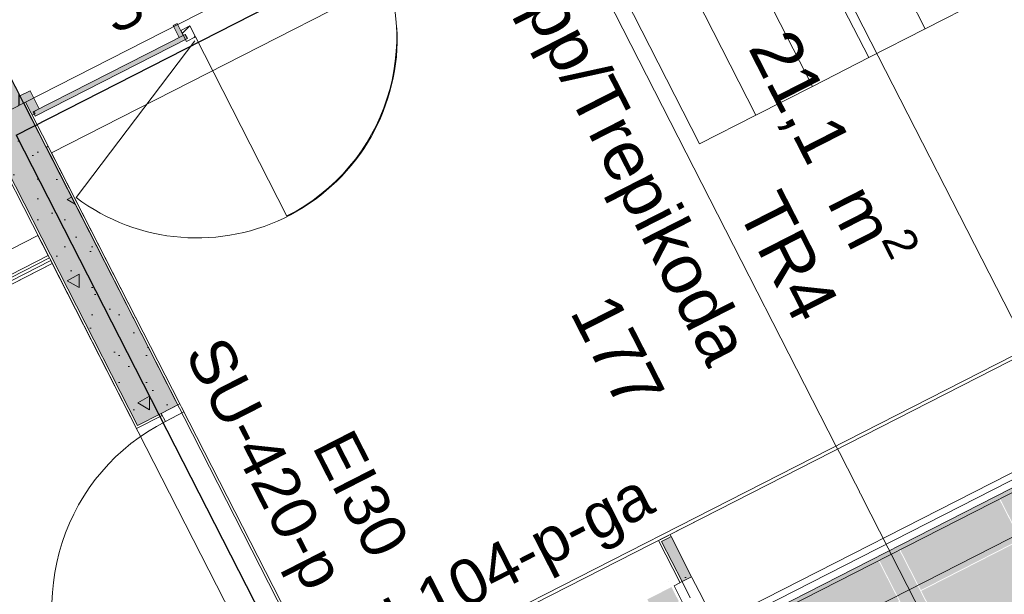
# Model space of a CAD drawing. Header units: metres. Extents: x 538891 to 1080079, y 6588829 to 13178720.
# Tile 433 of 656: x 539915.64 to 539920, y 6589166.93 to 6589169.47. Entities that reach past the tile are written whole.
import ezdxf

# ---------------------------------------------------------------- set-up
doc = ezdxf.new("R2010")
doc.units = ezdxf.units.M
doc.header["$LTSCALE"] = 0.4
doc.linetypes.add('DASHED', pattern=[52.916667, 26.458333, -26.458333])
doc.linetypes.add('Triple Dashed', pattern=[92.604163, 66.145831, -26.458332])
for name, color, linetype in [('AR', 7, 'Continuous'), ('KINO_GRID', 7, 'Continuous'), ('KINO_PINNAKATTED 2', 7, 'Continuous')]:
    doc.layers.add(name, color=color, linetype=linetype)
doc.styles.add('Arial', font='arial.ttf')
pattern_1 = [(90, (0, 0), (-0.6235383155, 0), [0.060000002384, -0.30000001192]), (90, (-0.3118, 0.18), (-0.6235383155, 0), [0.060000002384, -0.30000001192]), (150, (0, 0), (0.31176915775, 0.54000002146), [0.060000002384, -0.30000001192]), (150, (2e-17, 0.36), (0.31176915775, 0.54000002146), [0.060000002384, -0.30000001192]), (-150, (4e-18, 0.06), (-0.31176915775, 0.54000002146), [0.060000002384, -0.30000001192]), (-150, (3e-17, 0.42), (-0.31176915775, 0.54000002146), [0.060000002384, -0.30000001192]), (90, (-0.06, 4e-18), (-0.1200000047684, 0), [1e-05, -0.299990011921]), (90, (-0.06, 0.12001), (-0.1200000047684, 0), [1e-05, -0.299990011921]), (135, (-0.06, 0.06), (0.0848528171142, 0.0848528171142), [1e-05, -0.239990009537]), (135, (-0.12365, 0.12365), (0.0848528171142, 0.0848528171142), [1e-05, -0.239990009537])]
pattern_2 = [(0, (0, 0), (0, 0.075), [1e-05, -0.07499])]

msp = doc.modelspace()

# ---------------------------------------------------------------- hatches: boundary and pattern name
at = {"layer": 'AR', "linetype": 'Continuous', "lineweight": 0}
msp.add_hatch(color=7, dxfattribs=at).paths.add_polyline_path([(539915.6875, 6589169.1532), (539915.6429, 6589169.1305), (539915.6884, 6589169.0414), (539915.7107, 6589169.0528), (539915.7061, 6589169.0617), (539915.7284, 6589169.0731)])
at = {"layer": 'KINO_GRID', "linetype": 'Continuous', "lineweight": 0, "true_color": 0xe6e6e6}
msp.add_hatch(color=254, dxfattribs=at).paths.add_polyline_path([(539919.5323, 6589167.1194), (539919.4432, 6589167.074), (539928.2332, 6589149.8522), (539928.2335, 6589149.8524), (539928.8386, 6589148.667), (539928.8383, 6589148.6668), (539929.5334, 6589147.3049), (539929.6225, 6589147.3503)])
at = {"layer": 'KINO_PINNAKATTED 2', "linetype": 'Continuous', "lineweight": 0, "true_color": 0xd4dae2}
msp.add_hatch(color=254, dxfattribs=at).paths.add_polyline_path([(539918.4172, 6589166.9027), (539918.4496, 6589166.8392), (539918.5563, 6589166.8936), (539918.4656, 6589167.0712), (539918.4656, 6589167.0712), (539918.5239, 6589166.9572)])

# ---------------------------------------------------------------- linework, layer by layer
at = {"layer": 'AR', "color": 7, "linetype": 'Continuous', "lineweight": 9}
for p, q in [((539919.6455, 6589169.427), (539919.0545, 6589170.5849)), ((539919.0545, 6589170.5849), (539919.6455, 6589169.427)), ((539919.3961, 6589169.2998), (539918.8052, 6589170.4577)), ((539918.8052, 6589170.4577), (539919.3961, 6589169.2998)), ((539919.1468, 6589169.1725), (539918.5558, 6589170.3304)), ((539918.5558, 6589170.3304), (539919.1468, 6589169.1725)), ((539918.8974, 6589169.0452), (539918.3064, 6589170.2031)), ((539918.3064, 6589170.2031), (539918.8974, 6589169.0452)), ((539918.057, 6589170.0758), (539918.648, 6589168.9179)), ((539919.6455, 6589169.427), (539919.8949, 6589169.5543)), ((539919.3961, 6589169.2998), (539919.6455, 6589169.427)), ((539916.4189, 6589169.3919), (539916.8235, 6589168.5991)), ((539919.1468, 6589169.1725), (539919.3961, 6589169.2998)), ((539915.6429, 6589169.1305), (539915.6875, 6589169.1532)), ((539915.6875, 6589169.1532), (539915.7284, 6589169.0731)), ((539918.8974, 6589169.0452), (539919.1468, 6589169.1725)), ((539915.6429, 6589169.1305), (539915.6884, 6589169.0414)), ((539915.7061, 6589169.0617), (539915.7284, 6589169.0731)), ((539915.6884, 6589169.0414), (539915.7107, 6589169.0528)), ((539915.7061, 6589169.0617), (539915.7107, 6589169.0528)), ((539918.648, 6589168.9179), (539918.8974, 6589169.0452))]:
    msp.add_line(p, q, dxfattribs=at)
at = {"layer": 'AR', "color": 9, "linetype": 'Continuous', "lineweight": 9, "true_color": 0xc9c5ab, "flags": 128}
for points in [[(539917.8947, 6589170.24), (539904.8747, 6589195.7494), (539902.8971, 6589199.6239), (539900.6615, 6589198.4828), (539902.639, 6589194.6083), (539907.6222, 6589184.845), (539915.6591, 6589169.0989)], [(539917.0318, 6589166.4315), (539923.8276, 6589169.9001), (539922.5639, 6589172.3761), (539917.9947, 6589170.044), (539918.0093, 6589170.0155), (539915.7825, 6589168.879)]]:
    msp.add_lwpolyline(points, close=True, dxfattribs=at)
at = {"layer": 'AR', "color": 7, "linetype": 'Continuous', "lineweight": 9, "flags": 128}
for points in [[(539917.8947, 6589170.24), (539904.8747, 6589195.7494), (539902.8971, 6589199.6239), (539900.6615, 6589198.4828), (539902.639, 6589194.6083), (539907.6222, 6589184.845), (539915.6591, 6589169.0989)], [(539917.0318, 6589166.4315), (539923.8276, 6589169.9001), (539922.5639, 6589172.3761), (539917.9947, 6589170.044), (539918.0093, 6589170.0155), (539915.7825, 6589168.879)], [(539915.1938, 6589168.5807), (539909.0035, 6589165.4212), (539910.2763, 6589162.9273), (539910.9624, 6589163.2775), (539916.8585, 6589166.2869), (539915.7857, 6589168.3888), (539915.3938, 6589168.1888)]]:
    msp.add_lwpolyline(points, close=True, dxfattribs=at)
at = {"layer": 'AR', "color": 250, "linetype": 'Continuous', "lineweight": 9, "true_color": 0x333333, "flags": 128}
msp.add_lwpolyline([(539916.9566, 6589191.4353), (539922.1482, 6589181.2636), (539922.0057, 6589181.1908), (539925.5829, 6589174.1823), (539925.5472, 6589174.1641), (539926.9117, 6589171.4925), (539909.979, 6589162.85)], dxfattribs=at)
msp.add_lwpolyline([(539916.9566, 6589191.4353), (539922.1482, 6589181.2636), (539922.0057, 6589181.1908), (539925.5829, 6589174.1823), (539925.5472, 6589174.1641), (539926.9117, 6589171.4925), (539909.979, 6589162.85)], dxfattribs=at)
msp.add_lwpolyline([(539916.9566, 6589191.4353), (539922.1482, 6589181.2636), (539922.0057, 6589181.1908), (539925.5829, 6589174.1823), (539925.5472, 6589174.1641), (539926.9117, 6589171.4925), (539909.979, 6589162.85)], dxfattribs=at)
msp.add_lwpolyline([(539916.9566, 6589191.4353), (539922.1482, 6589181.2636), (539922.0057, 6589181.1908), (539925.5829, 6589174.1823), (539925.5472, 6589174.1641), (539926.9117, 6589171.4925), (539909.979, 6589162.85)], dxfattribs=at)
msp.add_lwpolyline([(539916.9566, 6589191.4353), (539922.1482, 6589181.2636), (539922.0057, 6589181.1908), (539925.5829, 6589174.1823), (539925.5472, 6589174.1641), (539926.9117, 6589171.4925), (539909.979, 6589162.85)], dxfattribs=at)
msp.add_lwpolyline([(539916.9566, 6589191.4353), (539922.1482, 6589181.2636), (539922.0057, 6589181.1908), (539925.5829, 6589174.1823), (539925.5472, 6589174.1641), (539926.9117, 6589171.4925), (539909.979, 6589162.85)], dxfattribs=at)
at = {"layer": 'AR', "color": 7, "linetype": 'Continuous', "lineweight": 9, "true_color": 0xfdf3d0, "flags": 128}
msp.add_lwpolyline([(539915.1938, 6589168.5807), (539909.0035, 6589165.4212), (539910.2763, 6589162.9273), (539910.9624, 6589163.2775), (539916.8585, 6589166.2869), (539915.7857, 6589168.3888), (539915.3938, 6589168.1888)], close=True, dxfattribs=at)
at = {"layer": 'AR', "color": 7, "linetype": 'Continuous', "lineweight": 9}
msp.add_arc((539916.4189, 6589169.3919), 0.89, 297.0398, 27.0398, dxfattribs=at)
at = {"layer": 'AR', "color": 254, "linetype": 'Continuous', "true_color": 0xe8e8e8}
msp.add_solid([(539918.7042, 6589166.7192), (539918.7124, 6589166.7032), (539925.1512, 6589170.0098), (539925.1594, 6589169.9938)], dxfattribs=at)
at = {"layer": 'KINO_GRID', "color": 254, "linetype": 'Continuous', "true_color": 0xe6e6e6}
msp.add_solid([(539919.8257, 6589166.5446), (539919.8711, 6589166.4555), (539922.9208, 6589168.1243), (539922.9663, 6589168.0353)], dxfattribs=at)
at = {"layer": 'KINO_PINNAKATTED 2', "color": 254, "linetype": 'Continuous', "true_color": 0xd4dae2}
for points in [[(539920.0682, 6589167.1691), (539920.5062, 6589167.3927), (539919.9775, 6589167.3467), (539920.4156, 6589167.5703)], [(539919.6265, 6589166.9436), (539920.0646, 6589167.1672), (539919.5358, 6589167.1212), (539919.9739, 6589167.3448)], [(539919.8274, 6589166.55), (539920.2655, 6589166.7736), (539919.6283, 6589166.9401), (539920.0664, 6589167.1637)], [(539919.0922, 6589166.6709), (539919.5303, 6589166.8945), (539919.0016, 6589166.8485), (539919.4396, 6589167.0721)]]:
    msp.add_solid(points, dxfattribs=at)

# ---------------------------------------------------------------- texts
at = {"layer": 'AR', "color": 7, "attachment_point": 1, "line_spacing_factor": 1.004016, "style": 'Arial'}
for s, insert, char_height, rotation in [('Trepp/Trepikoda', (539917.8582, 6589170.0292), 0.22, 297.0398), ('\\A1;21,1{\\H0.9851x; } m{\\H0.9851x;\\H0.6667x;\\S2 ^ ;}', (539919.1124, 6589169.4731), 0.22, 297.0398), ('TR4', (539919.0067, 6589168.7296), 0.22, 297.0398), ('177', (539918.2679, 6589168.2761), 0.22, 297.0398), ('VU-104-p-ga', (539916.9458, 6589166.7462), 0.2, 27.0398)]:
    msp.add_mtext(s, dxfattribs=dict(at, insert=insert, char_height=char_height, rotation=rotation))
at = {"layer": 'AR', "color": 1, "true_color": 0xff0000, "char_height": 0.2, "attachment_point": 1, "rotation": 297.0398, "line_spacing_factor": 1.004016, "style": 'Arial'}
for s, insert in [('SU-420-p', (539916.5474, 6589168.083)), ('EI30', (539917.1105, 6589167.671))]:
    msp.add_mtext(s, dxfattribs=dict(at, insert=insert))

# ---------------------------------------------------------------- next in the draw order: wipeouts: each hides what was drawn before it
at = {"color": 255, "linetype": 'Continuous', "lineweight": 5}
for points in [[(539925.1512, 6589170.0098), (539925.1367, 6589170.0383), (539918.6896, 6589166.7477), (539918.7042, 6589166.7192)], [(539916.3539, 6589169.4204), (539916.3789, 6589169.3714), (539916.4189, 6589169.3919), (539916.3939, 6589169.4408)]]:
    msp.add_wipeout(points, dxfattribs=at).dxf.layer = 'AR'

# ---------------------------------------------------------------- next in the draw order: hatches: boundary and pattern name
at = {"layer": 'AR', "linetype": 'Continuous', "lineweight": 25, "true_color": 0x848484}
h = msp.add_hatch(dxfattribs=at)
h.set_pattern_fill('ALUMINUM_0001_1', color=252, style=0, pattern_type=2)
h.set_pattern_definition([(45, (0, 0), (-0.176776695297, 0.176776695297), []), (45, (-0.03536, 0.03536), (-0.176776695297, 0.176776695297), []), (45, (-0.0707, 0.0707), (-0.176776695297, 0.176776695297), [])])
h.paths.add_polyline_path([(539916.3539, 6589169.4204), (539916.3789, 6589169.3714), (539916.4189, 6589169.3919), (539916.3939, 6589169.4408)])

# ---------------------------------------------------------------- next in the draw order: linework, layer by layer
at = {"layer": 'AR', "color": 7, "linetype": 'Continuous', "lineweight": 9}
for p, q in [((539916.3201, 6589169.4425), (539916.3379, 6589169.4516)), ((539916.3201, 6589169.4425), (539916.3474, 6589169.389)), ((539916.3379, 6589169.4516), (539916.3652, 6589169.3981)), ((539916.3474, 6589169.389), (539916.3652, 6589169.3981))]:
    msp.add_line(p, q, dxfattribs=at)
at = {"layer": 'AR', "color": 7, "linetype": 'Continuous', "lineweight": 9, "flags": 128}
for points in [[(539916.3539, 6589169.4204), (539916.3939, 6589169.4408), (539916.4189, 6589169.3919), (539916.3789, 6589169.3714)], [(539915.7107, 6589169.0416), (539915.7017, 6589169.0594), (539916.3741, 6589169.4027), (539916.3832, 6589169.3849)]]:
    msp.add_lwpolyline(points, close=True, dxfattribs=at)
at = {"layer": 'AR', "color": 7, "linetype": 'Continuous'}
msp.add_solid([(539916.3652, 6589169.3981), (539916.3379, 6589169.4516), (539916.3474, 6589169.389), (539916.3201, 6589169.4425)], dxfattribs=at)
at = {"layer": 'AR', "color": 7, "linetype": 'Continuous', "true_color": 0xe2f3f5}
msp.add_solid([(539915.7107, 6589169.0416), (539916.3832, 6589169.3849), (539915.7017, 6589169.0594), (539916.3741, 6589169.4027)], dxfattribs=at)

# ---------------------------------------------------------------- next in the draw order: texts
at = {"layer": 'AR', "color": 1, "true_color": 0xff0000, "insert": (539916.0188, 6589169.4782), "char_height": 0.18, "attachment_point": 4, "rotation": 27.0398, "line_spacing_factor": 1.004016, "style": 'Arial'}
msp.add_mtext('SU-423-v', dxfattribs=at)

# ---------------------------------------------------------------- next in the draw order: wipeouts: each hides what was drawn before it
at = {"color": 255, "linetype": 'Continuous', "lineweight": 5}
msp.add_wipeout([(539918.6896, 6589166.7477), (539925.1367, 6589170.0383), (539925.1221, 6589170.0668), (539918.6751, 6589166.7762)], dxfattribs=at).dxf.layer = 'AR'

# ---------------------------------------------------------------- next in the draw order: wipeouts: each hides what was drawn before it
for points in [[(539918.6751, 6589166.7762), (539925.1221, 6589170.0668), (539925.1085, 6589170.0935), (539918.6614, 6589166.8029)], [(539915.6591, 6589169.0989), (539916.3409, 6589167.763), (539916.3498, 6589167.7675), (539915.668, 6589169.1034)]]:
    msp.add_wipeout(points, dxfattribs=at).dxf.layer = 'AR'

# ---------------------------------------------------------------- next in the draw order: linework, layer by layer
at = {"layer": 'AR', "color": 7, "linetype": 'Continuous', "lineweight": 9}
msp.add_line((539916.3498, 6589167.7675), (539916.3409, 6589167.763), dxfattribs=at)

# ---------------------------------------------------------------- next in the draw order: wipeouts: each hides what was drawn before it
at = {"color": 255, "linetype": 'Continuous', "lineweight": 5}
for points in [[(539918.6614, 6589166.8029), (539925.1085, 6589170.0935), (539925.063, 6589170.1826), (539925.029, 6589170.2494), (539925.0176, 6589170.2717), (539918.5705, 6589166.9811), (539918.6069, 6589166.9098)], [(539915.472, 6589169.0034), (539916.1539, 6589167.6675), (539916.1628, 6589167.672), (539915.4809, 6589169.008)]]:
    msp.add_wipeout(points, dxfattribs=at).dxf.layer = 'AR'

# ---------------------------------------------------------------- next in the draw order: hatches: boundary and pattern name
at = {"layer": 'AR', "linetype": 'Continuous', "lineweight": 0, "true_color": 0x848484}
msp.add_hatch(color=252, dxfattribs=at).paths.add_polyline_path([(539915.4809, 6589169.008), (539916.1628, 6589167.672), (539916.2679, 6589167.7257), (539916.3409, 6589167.763), (539915.6591, 6589169.0989)])
at = {"layer": 'AR', "linetype": 'Continuous', "lineweight": 9, "true_color": 0x6a6a6a}
h = msp.add_hatch(dxfattribs=at)
h.set_pattern_fill('STRUCTURAL_CONCRETE_0001', color=251, style=0, pattern_type=2)
h.set_pattern_definition(pattern_1)
h.paths.add_polyline_path([(539915.4809, 6589169.008), (539916.1628, 6589167.672), (539916.2679, 6589167.7257), (539916.3409, 6589167.763), (539915.6591, 6589169.0989)])

# ---------------------------------------------------------------- next in the draw order: linework, layer by layer
at = {"layer": 'AR', "color": 7, "linetype": 'Continuous', "lineweight": 9}
for p, q in [((539915.8912, 6589168.6813), (539916.4161, 6589169.3747)), ((539915.668, 6589169.1034), (539915.472, 6589169.0034)), ((539916.3409, 6589167.763), (539915.6591, 6589169.0989)), ((539916.3498, 6589167.7675), (539915.668, 6589169.1034))]:
    msp.add_line(p, q, dxfattribs=at)
msp.add_arc((539916.4256, 6589169.3873), 0.8854, 232.8739, 2.8739, dxfattribs=at)

# ---------------------------------------------------------------- next in the draw order: wipeouts: each hides what was drawn before it
at = {"color": 255, "linetype": 'Continuous', "lineweight": 5}
msp.add_wipeout([(539924.9267, 6589170.4498), (539924.9221, 6589170.4587), (539918.4751, 6589167.1681), (539918.4796, 6589167.1592)], dxfattribs=at).dxf.layer = 'AR'

# ---------------------------------------------------------------- next in the draw order: hatches: boundary and pattern name
at = {"layer": 'AR', "linetype": 'Continuous', "lineweight": 9, "true_color": 0x6a6a6a}
h = msp.add_hatch(dxfattribs=at)
h.set_pattern_fill('STRUCTURAL_CONCRETE_0001', color=251, style=0, pattern_type=2)
h.set_pattern_definition(pattern_1)
h.paths.add_polyline_path([(539918.5705, 6589166.9811), (539925.0176, 6589170.2717), (539924.9267, 6589170.4498), (539918.4796, 6589167.1592)])

# ---------------------------------------------------------------- next in the draw order: linework, layer by layer
at = {"layer": 'AR', "color": 7, "linetype": 'Continuous', "lineweight": 9}
for p, q in [((539918.6614, 6589166.8029), (539925.1085, 6589170.0935)), ((539918.6751, 6589166.7762), (539925.1221, 6589170.0668)), ((539918.6896, 6589166.7477), (539925.1367, 6589170.0383)), ((539918.7042, 6589166.7192), (539925.1512, 6589170.0098)), ((539918.7124, 6589166.7032), (539925.1594, 6589169.9938))]:
    msp.add_line(p, q, dxfattribs=at)
at = {"layer": 'AR', "color": 252, "linetype": 'Continuous', "true_color": 0x848484}
msp.add_solid([(539918.5705, 6589166.9811), (539925.0176, 6589170.2717), (539918.4796, 6589167.1592), (539924.9267, 6589170.4498)], dxfattribs=at)

# ---------------------------------------------------------------- next in the draw order: wipeouts: each hides what was drawn before it
at = {"color": 255, "linetype": 'Continuous', "lineweight": 5}
msp.add_wipeout([(539916.1584, 6589167.6586), (539916.2724, 6589167.7168), (539916.2679, 6589167.7257), (539916.1628, 6589167.672), (539916.1539, 6589167.6675)], dxfattribs=at).dxf.layer = 'AR'

# ---------------------------------------------------------------- next in the draw order: linework, layer by layer
at = {"layer": 'AR', "color": 7, "linetype": 'Continuous', "lineweight": 9}
for p, q in [((539915.472, 6589169.0034), (539916.1539, 6589167.6675)), ((539915.4809, 6589169.008), (539916.1628, 6589167.672)), ((539916.3409, 6589167.763), (539916.2679, 6589167.7257)), ((539916.2724, 6589167.7168), (539916.1584, 6589167.6586)), ((539916.1628, 6589167.672), (539916.2679, 6589167.7257)), ((539916.2679, 6589167.7257), (539916.2724, 6589167.7168)), ((539916.1539, 6589167.6675), (539916.1584, 6589167.6586)), ((539916.1539, 6589167.6675), (539916.1584, 6589167.6586))]:
    msp.add_line(p, q, dxfattribs=at)
msp.add_arc((539916.7043, 6589166.8706), 0.92, 117.0398, 207.0398, dxfattribs=at)

# ---------------------------------------------------------------- next in the draw order: wipeouts: each hides what was drawn before it
at = {"color": 255, "linetype": 'Continuous', "lineweight": 5}
msp.add_wipeout([(539918.4661, 6589167.1636), (539918.5616, 6589166.9765), (539918.5705, 6589166.9811), (539918.4796, 6589167.1592), (539918.4751, 6589167.1681)], dxfattribs=at).dxf.layer = 'AR'

# ---------------------------------------------------------------- next in the draw order: linework, layer by layer
at = {"layer": 'AR', "color": 7, "linetype": 'Continuous', "lineweight": 9}
for p, q in [((539924.9221, 6589170.4587), (539918.4751, 6589167.1681)), ((539924.9267, 6589170.4498), (539918.4796, 6589167.1592)), ((539918.5705, 6589166.9811), (539925.0176, 6589170.2717)), ((539918.4751, 6589167.1681), (539918.4661, 6589167.1636)), ((539918.4751, 6589167.1681), (539918.4661, 6589167.1636)), ((539918.5616, 6589166.9765), (539918.4661, 6589167.1636)), ((539918.4796, 6589167.1592), (539918.5705, 6589166.9811)), ((539918.5705, 6589166.9811), (539918.5616, 6589166.9765)), ((539918.6069, 6589166.9098), (539918.5705, 6589166.9811))]:
    msp.add_line(p, q, dxfattribs=at)

# ---------------------------------------------------------------- next in the draw order: wipeouts: each hides what was drawn before it
at = {"color": 255, "linetype": 'Continuous', "lineweight": 5}
for points in [[(539915.6591, 6589169.0989), (539915.6636, 6589169.09), (539915.7591, 6589168.9029), (539915.768, 6589168.9075), (539915.668, 6589169.1034)], [(539915.7857, 6589168.3888), (539915.7789, 6589168.4022), (539915.4003, 6589168.209), (539915.4072, 6589168.1956)], [(539916.3498, 6589167.7675), (539916.2679, 6589167.7257), (539916.2861, 6589167.69), (539916.368, 6589167.7319)]]:
    msp.add_wipeout(points, dxfattribs=at).dxf.layer = 'AR'

# ---------------------------------------------------------------- next in the draw order: hatches: boundary and pattern name
at = {"layer": 'AR', "linetype": 'Continuous', "lineweight": 0, "true_color": 0xcccccc}
msp.add_hatch(color=254, dxfattribs=at).paths.add_polyline_path([(539915.6591, 6589169.0989), (539914.0841, 6589172.1847), (539914.0021, 6589172.1429), (539913.9415, 6589172.112), (539915.5166, 6589169.0261)])
at = {"layer": 'AR', "linetype": 'Continuous', "lineweight": 25, "true_color": 0x848484}
h = msp.add_hatch(dxfattribs=at)
h.set_pattern_fill('PLYWOOD_0001', color=252, style=0, pattern_type=2)
h.set_pattern_definition([(90, (0, 0), (-0.06, 0), [])])
h.paths.add_polyline_path([(539915.6591, 6589169.0989), (539914.0841, 6589172.1847), (539914.0021, 6589172.1429), (539913.9415, 6589172.112), (539915.5166, 6589169.0261)])

# ---------------------------------------------------------------- next in the draw order: linework, layer by layer
at = {"layer": 'AR', "color": 7, "linetype": 'Continuous', "lineweight": 9}
for p, q in [((539915.6591, 6589169.0989), (539914.0841, 6589172.1847)), ((539915.3919, 6589168.9625), (539915.6591, 6589169.0989)), ((539915.6591, 6589169.0989), (539915.668, 6589169.1034)), ((539915.6591, 6589169.0989), (539915.668, 6589169.1034)), ((539915.6636, 6589169.09), (539915.7591, 6589168.9029)), ((539915.768, 6589168.9075), (539915.668, 6589169.1034)), ((539915.768, 6589168.9075), (539915.668, 6589169.1034)), ((539915.7591, 6589168.9029), (539915.768, 6589168.9075)), ((539916.2679, 6589167.7257), (539916.3498, 6589167.7675)), ((539916.3409, 6589167.763), (539916.2679, 6589167.7257)), ((539916.3409, 6589167.763), (539916.2679, 6589167.7257)), ((539916.3498, 6589167.7675), (539916.3409, 6589167.763)), ((539916.3498, 6589167.7675), (539916.3409, 6589167.763)), ((539916.3498, 6589167.7675), (539916.368, 6589167.7319)), ((539916.2724, 6589167.7168), (539916.1584, 6589167.6586)), ((539916.2861, 6589167.69), (539916.2679, 6589167.7257)), ((539916.368, 6589167.7319), (539916.2861, 6589167.69))]:
    msp.add_line(p, q, dxfattribs=at)

# ---------------------------------------------------------------- next in the draw order: wipeouts: each hides what was drawn before it
at = {"color": 255, "linetype": 'Continuous', "lineweight": 5}
for points in [[(539918.7188, 6589166.7952), (539925.1235, 6589170.0641), (539925.119, 6589170.073), (539918.7143, 6589166.8041)], [(539915.4115, 6589168.2147), (539915.7789, 6589168.4022), (539915.7732, 6589168.4133), (539915.4058, 6589168.2258)], [(539918.6069, 6589166.9098), (539918.5705, 6589166.9811), (539918.5349, 6589166.9629), (539918.5713, 6589166.8916)]]:
    msp.add_wipeout(points, dxfattribs=at).dxf.layer = 'AR'

# ---------------------------------------------------------------- next in the draw order: hatches: boundary and pattern name
at = {"layer": 'AR', "linetype": 'Continuous', "lineweight": 25, "true_color": 0x848484}
h = msp.add_hatch(dxfattribs=at)
h.set_pattern_fill('GYPSUM_0001', color=252, style=0, pattern_type=2)
h.set_pattern_definition(pattern_2)
h.paths.add_polyline_path([(539915.4115, 6589168.2147), (539915.7789, 6589168.4022), (539915.7732, 6589168.4133), (539915.4058, 6589168.2258)])

# ---------------------------------------------------------------- next in the draw order: linework, layer by layer
at = {"layer": 'AR', "color": 7, "linetype": 'Continuous', "lineweight": 9}
for p, q in [((539918.5616, 6589166.9765), (539918.4661, 6589167.1636)), ((539918.5349, 6589166.9629), (539918.5705, 6589166.9811)), ((539918.5705, 6589166.9811), (539918.6069, 6589166.9098)), ((539918.6069, 6589166.9098), (539918.5705, 6589166.9811)), ((539918.6069, 6589166.9098), (539918.5705, 6589166.9811)), ((539918.5713, 6589166.8916), (539918.5349, 6589166.9629))]:
    msp.add_line(p, q, dxfattribs=at)

# ---------------------------------------------------------------- next in the draw order: wipeouts: each hides what was drawn before it
at = {"color": 255, "linetype": 'Continuous', "lineweight": 5}
msp.add_wipeout([(539918.7143, 6589166.8041), (539925.119, 6589170.073), (539925.0508, 6589170.2067), (539918.6461, 6589166.9377)], dxfattribs=at).dxf.layer = 'AR'

# ---------------------------------------------------------------- next in the draw order: wipeouts: each hides what was drawn before it
for points in [[(539918.6461, 6589166.9377), (539925.0508, 6589170.2067), (539925.019, 6589170.269), (539918.6143, 6589167)], [(539915.7732, 6589168.4133), (539915.7675, 6589168.4245), (539915.4112, 6589168.2426), (539915.4169, 6589168.2315)]]:
    msp.add_wipeout(points, dxfattribs=at).dxf.layer = 'AR'

# ---------------------------------------------------------------- next in the draw order: hatches: boundary and pattern name
at = {"layer": 'AR', "linetype": 'Continuous', "lineweight": 25, "true_color": 0x848484}
h = msp.add_hatch(dxfattribs=at)
h.set_pattern_fill('GYPSUM_0001', color=252, style=0, pattern_type=2)
h.set_pattern_definition(pattern_2)
h.paths.add_polyline_path([(539915.7732, 6589168.4133), (539915.7675, 6589168.4245), (539915.4112, 6589168.2426), (539915.4169, 6589168.2315)])

# ---------------------------------------------------------------- next in the draw order: linework, layer by layer
at = {"layer": 'AR', "color": 251, "linetype": 'Continuous', "lineweight": 9, "true_color": 0x6a6a6a}
msp.add_line((539918.7143, 6589166.8041), (539918.6461, 6589166.9377), dxfattribs=at)

# ---------------------------------------------------------------- next in the draw order: wipeouts: each hides what was drawn before it
at = {"color": 255, "linetype": 'Continuous', "lineweight": 5}
msp.add_wipeout([(539918.6143, 6589167), (539925.019, 6589170.269), (539925.0176, 6589170.2717), (539918.6129, 6589167.0027)], dxfattribs=at).dxf.layer = 'AR'

# ---------------------------------------------------------------- next in the draw order: wipeouts: each hides what was drawn before it
for points in [[(539924.9221, 6589170.4587), (539918.5174, 6589167.1897), (539918.522, 6589167.1808), (539924.9267, 6589170.4498)], [(539915.5003, 6589168.2881), (539915.7675, 6589168.4245), (539915.7221, 6589168.5135), (539915.4549, 6589168.3772)]]:
    msp.add_wipeout(points, dxfattribs=at).dxf.layer = 'AR'

# ---------------------------------------------------------------- next in the draw order: linework, layer by layer
at = {"layer": 'AR', "color": 1, "linetype": 'DASHED', "lineweight": 25, "true_color": 0xff0000}
msp.add_line((539915.6268, 6589168.9574), (539917.7968, 6589164.7058), dxfattribs=at)
at = {"layer": 'AR', "color": 7, "linetype": 'Continuous', "lineweight": 9}
for p, q in [((539915.7221, 6589168.5135), (539915.4549, 6589168.3772)), ((539915.7675, 6589168.4245), (539915.7221, 6589168.5135)), ((539915.4169, 6589168.2315), (539915.7732, 6589168.4133)), ((539915.5003, 6589168.2881), (539915.7675, 6589168.4245)), ((539915.7732, 6589168.4133), (539915.7675, 6589168.4245)), ((539915.7789, 6589168.4022), (539915.7732, 6589168.4133)), ((539915.3938, 6589168.1888), (539915.7857, 6589168.3888)), ((539915.4003, 6589168.209), (539915.7789, 6589168.4022)), ((539915.4115, 6589168.2147), (539915.7789, 6589168.4022)), ((539915.7857, 6589168.3888), (539915.7789, 6589168.4022))]:
    msp.add_line(p, q, dxfattribs=at)

# ---------------------------------------------------------------- next in the draw order: wipeouts: each hides what was drawn before it
at = {"color": 255, "linetype": 'Continuous', "lineweight": 5}
msp.add_wipeout([(539918.6129, 6589167.0027), (539925.0176, 6589170.2717), (539924.9267, 6589170.4498), (539918.522, 6589167.1808)], dxfattribs=at).dxf.layer = 'AR'

# ---------------------------------------------------------------- next in the draw order: linework, layer by layer
at = {"layer": 'AR', "color": 251, "linetype": 'Triple Dashed', "lineweight": 9, "true_color": 0x575757}
for p, q in [((539921.782, 6589164.7135), (539880.9372, 6589244.7384)), ((539920.9359, 6589164.2816), (539880.091, 6589244.3066)), ((539918.7007, 6589163.1395), (539877.8559, 6589243.1645)), ((539890.6475, 6589156.0973), (539971.1114, 6589197.1662)), ((539892.0156, 6589153.4274), (539972.4795, 6589194.4963))]:
    msp.add_line(p, q, dxfattribs=at)
at = {"layer": 'AR', "color": 1, "linetype": 'DASHED', "lineweight": 25, "true_color": 0xff0000}
msp.add_line((539915.6268, 6589168.9574), (539927.5823, 6589175.0595), dxfattribs=at)
at = {"layer": 'AR', "color": 251, "linetype": 'Continuous', "lineweight": 9, "true_color": 0x6a6a6a}
for p, q in [((539924.9221, 6589170.4587), (539918.5174, 6589167.1897)), ((539918.7188, 6589166.7952), (539925.1235, 6589170.0641)), ((539918.522, 6589167.1808), (539918.5174, 6589167.1897)), ((539918.6129, 6589167.0027), (539918.522, 6589167.1808)), ((539918.6143, 6589167), (539918.6129, 6589167.0027)), ((539918.6461, 6589166.9377), (539918.6143, 6589167))]:
    msp.add_line(p, q, dxfattribs=at)
at = {"layer": 'AR', "color": 7, "linetype": 'Continuous', "lineweight": 9}
msp.add_line((539918.791, 6589166.5457), (539925.2663, 6589169.8507), dxfattribs=at)

doc.saveas('drawing.dxf')
